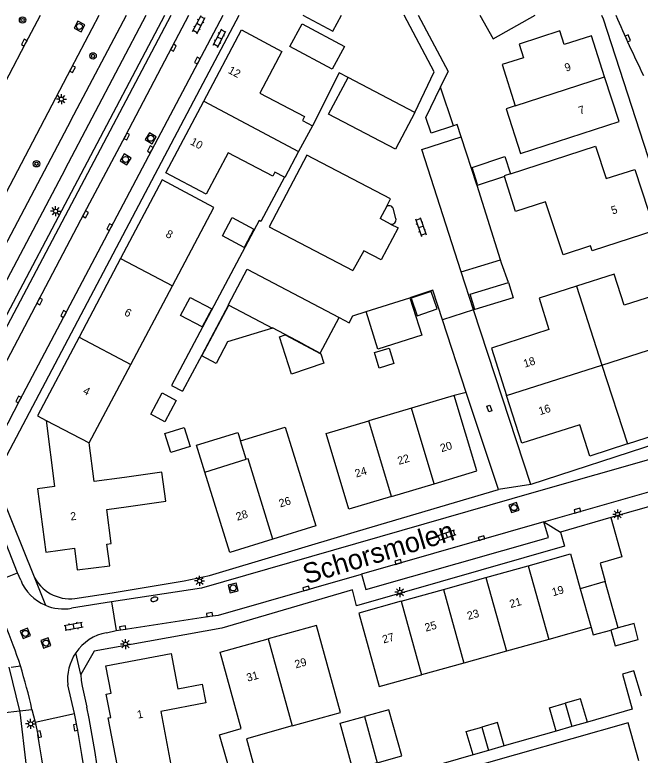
# Model space of a CAD drawing. Extents: x 136000 to 138005, y 398500 to 400500.
# Drawn here: x 137696.7 to 137774.8, y 400407.6 to 400500.1 of the extents above; entities that cross this region are included whole.
import ezdxf

# ---------------------------------------------------------------- set-up
doc = ezdxf.new("R2010")
doc.units = 0
for name, color, linetype in [('gg-afsc-erfafscheiding', 7, 'Continuous'), ('gg-afsc-hekwerk', 7, 'Continuous'), ('gg-anno-huisnummerreeks BGT', 7, 'Continuous'), ('gg-anno-openbare ruimte label', 7, 'Continuous'), ('gg-bbg-bijgebouw', 7, 'Continuous'), ('gg-bbg-gedigitaliseerde bijgebouw', 7, 'Continuous'), ('gg-bbg-hoofdgebouw', 7, 'Continuous'), ('gg-bbg-luifel en loopbrug', 7, 'Continuous'), ('gg-bbg-tussenscheiding', 7, 'Continuous'), ('gg-knt-verharding', 7, 'Continuous'), ('gg-knt-verharding nz', 7, 'Continuous'), ('gt-grn-vlakafsluiter', 7, 'Continuous'), ('gt-grn-weggrens', 7, 'Continuous'), ('gt-symb-boom', 7, 'Continuous'), ('gt-symb-brandkraan', 7, 'Continuous'), ('gt-symb-klinker verharding', 7, 'Continuous'), ('gt-symb-kolk', 7, 'Continuous'), ('gt-symb-kolk center center', 7, 'Continuous'), ('gt-symb-lichtmast', 7, 'Continuous'), ('gt-symb-rioolschacht', 7, 'Continuous')]:
    doc.layers.add(name, color=color, linetype=linetype)

# ---------------------------------------------------------------- blocks, each defined once
blk = doc.blocks.new('gt0-KL1')
at = {"layer": 'gt-symb-klinker verharding'}
for p, q in [((-1.15, 0.3), (1.15, 0.3)), ((-1, -0.3), (-1, 0.3)), ((-0.5, 0.3), (-0.5, 0.45)), ((0, -0.3), (0, 0.3)), ((0.5, 0.3), (0.5, 0.45)), ((1, -0.3), (1, 0.3)), ((-1.15, -0.3), (1.15, -0.3)), ((-0.5, -0.45), (-0.5, -0.3)), ((0.5, -0.45), (0.5, -0.3))]:
    blk.add_line(p, q, dxfattribs=at)
blk = doc.blocks.new('gt0-KOLK')
at = {"layer": 'gt-symb-kolk'}
blk.add_lwpolyline([(0, 0), (0.375, 0), (0.375, 0.4), (-0.375, 0.4), (-0.375, 0), (0, 0)], dxfattribs=at)
blk = doc.blocks.new('gt0-LMAST')
at = {"layer": 'gt-symb-lichtmast'}
for p, q in [((-0.182, 0.173), (-0.447, 0.438)), ((-0.005, 0.246), (-0.005, 0.621)), ((0.172, 0.173), (0.437, 0.438)), ((-0.255, -0.004), (-0.63, -0.004)), ((-0.182, -0.181), (-0.447, -0.446)), ((-0.005, -0.254), (-0.005, -0.629)), ((0.437, -0.446), (0.172, -0.181)), ((0.245, -0.004), (0.62, -0.004))]:
    blk.add_line(p, q, dxfattribs=at)
blk.add_circle((-0.005, -0.004), 0.25, dxfattribs=at)
blk = doc.blocks.new('gt0-KOLKCC')
at = {"layer": 'gt-symb-kolk center center'}
blk.add_lwpolyline([(-0.375, 0.2), (0.375, 0.2), (0.375, -0.2), (-0.375, -0.2)], close=True, dxfattribs=at)
blk = doc.blocks.new('gt0-RS')
at = {"layer": 'gt-symb-rioolschacht'}
blk.add_lwpolyline([(-0.5, -0.5), (0.5, -0.5), (0.5, 0.5), (-0.5, 0.5)], close=True, dxfattribs=at)
blk.add_circle((0, 0), 0.375, dxfattribs=at)
blk = doc.blocks.new('gt0-BOOM')
at = {"layer": 'gt-symb-boom'}
for radius in [0.4, 0.2]:
    blk.add_circle((0, 0), radius, dxfattribs=at)
blk = doc.blocks.new('gt0-BR')
at = {"layer": 'gt-symb-brandkraan'}
for centre, radius, start, end in [((-0.244, 0), 0.206, 107.56694, 252.43307), ((0.599, -2.664), 3, 106.89205, 107.56694), ((0, -0.691), 0.938, 73.10799, 106.89205), ((-0.599, -2.664), 3, 72.43309, 73.10799), ((0.244, 0), 0.206, 287.56695, 72.43309), ((0.599, 2.664), 3, 252.43307, 253.10797), ((0, 0.691), 0.938, 253.10797, 286.89206), ((-0.599, 2.664), 3, 286.89206, 287.56695)]:
    blk.add_arc(centre, radius, start, end, dxfattribs=at)

msp = doc.modelspace()

# ---------------------------------------------------------------- linework, layer by layer
at = {"layer": 'gg-afsc-erfafscheiding'}
for p, q in [((137749.918, 400491), (137750.869, 400492.972)), ((137751.988, 400486.343), (137751.513, 400486.186))]:
    msp.add_line(p, q, dxfattribs=at)
at = {"layer": 'gg-afsc-hekwerk'}
for p, q in [((137747.134, 400500), (137750.869, 400492.972)), ((137746.69, 400487.855), (137738.379, 400492.222)), ((137752.481, 400484.828), (137751.988, 400486.343)), ((137754.437, 400478.822), (137752.481, 400484.828)), ((137757.411, 400469.444), (137754.468, 400478.727)), ((137757.545, 400469.02), (137757.411, 400469.444)), ((137758.381, 400466.603), (137757.545, 400469.02)), ((137723.448, 400463.86), (137725.767, 400468.267)), ((137723.424, 400463.814), (137720.111, 400457.521)), ((137723.448, 400463.86), (137723.424, 400463.814)), ((137754.025, 400463.197), (137750.175, 400461.967)), ((137754.179, 400463.246), (137754.025, 400463.197)), ((137753.134, 400452.887), (137750.175, 400461.967)), ((137720.111, 400457.521), (137717.668, 400453.032)), ((137753.134, 400452.887), (137751.634, 400452.503)), ((137784.099, 400440.945), (137771.199, 400437.246)), ((137697.39, 400413.119), (137696.052, 400418.545)), ((137764.37, 400410.576), (137757.852, 400408.724)), ((137753.97, 400407.602), (137725.294, 400399.44))]:
    msp.add_line(p, q, dxfattribs=at)
for points in [[(137746.69, 400487.855), (137749.116, 400492.92), (137745.366, 400500)], [(137738.379, 400492.222), (137737.27, 400492.805), (137733.91, 400486.197)], [(137730.411, 400479.758), (137727.453, 400474.249), (137727.254, 400474.34), (137716.306, 400453.746), (137717.668, 400453.032)], [(137750.175, 400461.967), (137748.947, 400465.661), (137746.076, 400464.714)], [(137746.076, 400464.714), (137747.595, 400460.032), (137742.081, 400458.3), (137740.636, 400462.971)], [(137732.713, 400458.957), (137734.896, 400457.802), (137737.232, 400462.241)], [(137737.232, 400462.241), (137738.499, 400461.579), (137738.96, 400462.432), (137740.636, 400462.971)], [(137732.713, 400458.957), (137728.932, 400460.958), (137728.909, 400460.916)], [(137771.199, 400437.246), (137772.557, 400432.329), (137769.831, 400431.55), (137770.464, 400429.25)], [(137708.911, 400427.86), (137717.875, 400429.328), (137721.069, 400430.011)], [(137775.013, 400414.927), (137774.049, 400418.125), (137772.623, 400417.704), (137773.864, 400413.31), (137768.248, 400411.69)], [(137698.218, 400406.185), (137697.429, 400412.963), (137697.39, 400413.119)]]:
    msp.add_lwpolyline(points, dxfattribs=at)
at = {"layer": 'gg-bbg-bijgebouw'}
for p, q in [((137757.886, 400479.844), (137754.468, 400478.727)), ((137754.468, 400478.727), (137754.437, 400478.822)), ((137723.455, 400463.798), (137728.909, 400460.916)), ((137770.464, 400429.25), (137767.367, 400428.361)), ((137772.11, 400423.463), (137770.464, 400429.25)), ((137768.248, 400411.69), (137766.309, 400411.133)), ((137766.309, 400411.133), (137764.37, 400410.576)), ((137757.852, 400408.724), (137755.911, 400408.163)), ((137755.911, 400408.163), (137753.97, 400407.602))]:
    msp.add_line(p, q, dxfattribs=at)
for points in [[(137731.105, 400496.079), (137732.618, 400498.937), (137737.916, 400496.1), (137736.395, 400493.28), (137731.105, 400496.079)], [(137754.437, 400478.822), (137754.542, 400478.856), (137753.842, 400480.993), (137757.925, 400482.348), (137758.642, 400480.18)], [(137722.676, 400472.432), (137723.892, 400474.713), (137726.601, 400473.269), (137725.385, 400470.988), (137722.676, 400472.432)], [(137754.179, 400463.246), (137753.593, 400465.14), (137758.381, 400466.603)], [(137758.381, 400466.603), (137758.965, 400464.69), (137754.179, 400463.246)], [(137746.259, 400464.639), (137747.004, 400462.463), (137749.501, 400463.318), (137748.756, 400465.494), (137746.259, 400464.639)], [(137717.449, 400462.483), (137718.637, 400464.732), (137721.335, 400463.305), (137720.147, 400461.056), (137717.449, 400462.483)], [(137728.909, 400460.916), (137723.314, 400459.187), (137721.891, 400456.491), (137720.115, 400457.443), (137723.455, 400463.798)], [(137729.797, 400459.845), (137730.492, 400460.083), (137734.978, 400457.721), (137735.338, 400456.535), (137731.305, 400455.183), (137729.797, 400459.845)], [(137715.145, 400452.834), (137716.901, 400451.894), (137715.471, 400449.223), (137713.715, 400450.163), (137715.145, 400452.834)], [(137768.718, 400423.503), (137768.969, 400422.594), (137771.167, 400423.202)], [(137771.167, 400423.202), (137771.711, 400421.234), (137774.607, 400422.035), (137774.077, 400424.007), (137772.11, 400423.463)], [(137768.248, 400411.69), (137767.407, 400414.604), (137765.471, 400414.047)], [(137742.008, 400406.633), (137745.063, 400407.474), (137743.461, 400413.247), (137740.418, 400412.409)], [(137764.37, 400410.576), (137763.534, 400413.489), (137765.471, 400414.047)], [(137742.008, 400406.633), (137738.977, 400405.798), (137737.374, 400411.571), (137740.418, 400412.409)], [(137757.852, 400408.724), (137757.009, 400411.644), (137755.069, 400411.079)], [(137753.97, 400407.602), (137753.129, 400410.513), (137755.069, 400411.079)]]:
    msp.add_lwpolyline(points, dxfattribs=at)
at = {"layer": 'gg-bbg-gedigitaliseerde bijgebouw'}
msp.add_line((137751.513, 400486.186), (137749.918, 400491), dxfattribs=at)
for points in [[(137751.513, 400486.186), (137748.735, 400485.265), (137748.087, 400487.203), (137749.918, 400491)], [(137743.499, 400458.431), (137744.084, 400456.477), (137742.243, 400455.925), (137741.657, 400457.879), (137743.499, 400458.431)], [(137715.495, 400447.763), (137717.883, 400448.504), (137718.624, 400446.116), (137716.236, 400445.375), (137715.495, 400447.763)]]:
    msp.add_lwpolyline(points, dxfattribs=at)
at = {"layer": 'gg-bbg-hoofdgebouw'}
for p, q in [((137733.91, 400486.197), (137732.181, 400482.967)), ((137709.953, 400469.619), (137704.767, 400459.789)), ((137711.234, 400456.375), (137716.422, 400466.185)), ((137706.046, 400446.565), (137711.234, 400456.375)), ((137751.634, 400452.503), (137746.303, 400450.919)), ((137746.303, 400450.919), (137740.973, 400449.334)), ((137725.641, 400444.527), (137724.928, 400446.818)), ((137720.477, 400442.94), (137725.641, 400444.527)), ((137743.784, 400439.901), (137749.111, 400441.485)), ((137755.572, 400429.75), (137760.866, 400431.225)), ((137750.277, 400428.275), (137755.572, 400429.75)), ((137744.983, 400426.8), (137750.277, 400428.275)), ((137768.718, 400423.503), (137763.425, 400422.028)), ((137763.425, 400422.028), (137758.131, 400420.553)), ((137758.131, 400420.553), (137752.838, 400419.079)), ((137752.838, 400419.079), (137747.544, 400417.604))]:
    msp.add_line(p, q, dxfattribs=at)
for points in [[(137732.721, 400500), (137736.478, 400498.006), (137737.559, 400500)], [(137754.815, 400500), (137756.487, 400497.036), (137761.716, 400500)], [(137720.337, 400489.246), (137725.053, 400498.172), (137730.096, 400495.471), (137727.359, 400490.284), (137732.926, 400487.347), (137732.667, 400486.862), (137733.91, 400486.197)], [(137770.408, 400492.301), (137768.75, 400497.439), (137765.372, 400496.349), (137764.822, 400498.053), (137759.727, 400496.397), (137760.276, 400494.682), (137757.6, 400493.825), (137759.245, 400488.69)], [(137759.245, 400488.69), (137758.094, 400488.315), (137759.91, 400482.743), (137772.208, 400486.721), (137770.408, 400492.301)], [(137730.411, 400479.758), (137729.206, 400480.395), (137728.95, 400479.908), (137723.402, 400482.823), (137720.657, 400477.645), (137715.62, 400480.319), (137720.337, 400489.246)], [(137758.642, 400480.18), (137769.281, 400483.66), (137770.612, 400479.584), (137774.178, 400480.745), (137776.658, 400473.127), (137768.844, 400470.556), (137768.642, 400471.173), (137765.211, 400470.053), (137763.041, 400476.696), (137759.285, 400475.479), (137757.886, 400479.844)], [(137732.181, 400482.967), (137730.452, 400479.736), (137730.411, 400479.758)], [(137716.422, 400466.185), (137721.61, 400475.995), (137715.138, 400479.448), (137709.953, 400469.619)], [(137781.971, 400460.12), (137780.064, 400466.063), (137772.854, 400463.769), (137771.604, 400467.663), (137766.907, 400466.156)], [(137766.907, 400466.156), (137762.21, 400464.648), (137763.457, 400460.754), (137756.263, 400458.42), (137758.168, 400452.489)], [(137704.767, 400459.789), (137699.582, 400449.96), (137700.653, 400449.381)], [(137773.251, 400446.443), (137777.946, 400447.953), (137776.715, 400451.854), (137783.878, 400454.176), (137781.971, 400460.12)], [(137749.111, 400441.485), (137754.438, 400443.068), (137751.634, 400452.503)], [(137773.251, 400446.443), (137768.556, 400444.933), (137767.3, 400448.836), (137760.073, 400446.558), (137758.168, 400452.489)], [(137700.653, 400449.381), (137701.707, 400441.136), (137699.566, 400440.852), (137700.617, 400432.935), (137704.184, 400433.411), (137704.54, 400430.704), (137708.608, 400431.238), (137708.254, 400433.924), (137708.797, 400433.996), (137708.233, 400438.272), (137710.949, 400438.63)], [(137743.784, 400439.901), (137738.457, 400438.318), (137735.642, 400447.75), (137740.973, 400449.334)], [(137724.928, 400446.818), (137730.512, 400448.556), (137734.354, 400436.217), (137728.986, 400434.56)], [(137710.444, 400442.273), (137706.64, 400441.745), (137706.046, 400446.565)], [(137710.949, 400438.63), (137715.621, 400439.283), (137715.112, 400442.925), (137710.444, 400442.273)], [(137728.986, 400434.56), (137723.617, 400432.902), (137720.477, 400442.94)], [(137760.866, 400431.225), (137766.16, 400432.7), (137767.367, 400428.361)], [(137744.983, 400426.8), (137739.689, 400425.325), (137742.251, 400416.129), (137747.544, 400417.604)], [(137731.402, 400411.216), (137737.42, 400412.881), (137734.403, 400423.782), (137728.387, 400422.118)], [(137731.402, 400411.216), (137725.664, 400409.628), (137726.903, 400405.152), (137723.96, 400404.315), (137722.318, 400410.092), (137725.028, 400410.885), (137722.37, 400420.453), (137728.387, 400422.118)], [(137709.759, 400405.12), (137708.422, 400412.221), (137708.733, 400412.273), (137708.169, 400415.194), (137708.768, 400415.31), (137708.119, 400418.739), (137716.26, 400420.28), (137717.098, 400415.848), (137720.154, 400416.427), (137720.593, 400414.108), (137714.963, 400413.041), (137716.232, 400406.347)]]:
    msp.add_lwpolyline(points, dxfattribs=at)
at = {"layer": 'gg-bbg-luifel en loopbrug'}
msp.add_lwpolyline([(137720.477, 400442.94), (137719.432, 400446.28), (137724.591, 400447.894), (137724.928, 400446.818)], dxfattribs=at)
at = {"layer": 'gg-bbg-tussenscheiding'}
for p, q in [((137759.245, 400488.69), (137770.408, 400492.301)), ((137720.337, 400489.246), (137732.181, 400482.967)), ((137709.953, 400469.619), (137716.422, 400466.185)), ((137766.907, 400466.156), (137770.077, 400456.307)), ((137704.767, 400459.789), (137711.234, 400456.375)), ((137770.077, 400456.307), (137781.971, 400460.12)), ((137758.168, 400452.489), (137770.077, 400456.307)), ((137770.077, 400456.307), (137773.251, 400446.443)), ((137749.111, 400441.485), (137746.303, 400450.919)), ((137700.653, 400449.381), (137706.046, 400446.565)), ((137743.784, 400439.901), (137740.973, 400449.334)), ((137760.866, 400431.225), (137763.425, 400422.028)), ((137755.572, 400429.75), (137758.131, 400420.553)), ((137750.277, 400428.275), (137752.838, 400419.079)), ((137767.367, 400428.361), (137768.718, 400423.503)), ((137744.983, 400426.8), (137747.544, 400417.604)), ((137772.11, 400423.463), (137771.167, 400423.202)), ((137728.387, 400422.118), (137731.402, 400411.216)), ((137765.471, 400414.047), (137766.309, 400411.133)), ((137740.418, 400412.409), (137742.008, 400406.633)), ((137755.069, 400411.079), (137755.911, 400408.163))]:
    msp.add_line(p, q, dxfattribs=at)
for points in [[(137758.642, 400480.18), (137757.86, 400479.924), (137757.886, 400479.844)], [(137728.986, 400434.56), (137725.885, 400444.602), (137725.641, 400444.527)]]:
    msp.add_lwpolyline(points, dxfattribs=at)
at = {"layer": 'gg-knt-verharding'}
for p, q in [((137688.251, 400448.408), (137715.462, 400500)), ((137703.033, 400480.788), (137713.162, 400500)), ((137703.749, 400486.859), (137710.697, 400500)), ((137703.749, 400486.859), (137684.485, 400450.379)), ((137703.033, 400480.788), (137686.449, 400449.359)), ((137743.159, 400476.065), (137742.382, 400474.599)), ((137744.32, 400474.618), (137743.992, 400475.891)), ((137743.664, 400473.919), (137742.382, 400474.599)), ((137752.468, 400467.931), (137757.411, 400469.444)), ((137754.025, 400463.197), (137752.468, 400467.931)), ((137761.192, 400441.396), (137754.025, 400463.197)), ((137757.163, 400440.743), (137753.134, 400452.887)), ((137786.415, 400449.608), (137761.192, 400441.396)), ((137697.081, 400430.368), (137693.421, 400439.455)), ((137695.108, 400439.889), (137699.056, 400430.036)), ((137771.199, 400437.246), (137764.9, 400435.44)), ((137693.532, 400428.935), (137697.081, 400430.368)), ((137704.252, 400427.128), (137708.911, 400427.86)), ((137708.838, 400426.713), (137709.407, 400423.157)), ((137696.275, 400418.562), (137697.444, 400418.723)), ((137697.39, 400413.119), (137698.884, 400413.285)), ((137698.884, 400413.285), (137699.28, 400411.711)), ((137695.158, 400412.872), (137697.39, 400413.119)), ((137699.28, 400411.711), (137704.211, 400412.764)), ((137704.608, 400410.658), (137704.211, 400412.764)), ((137699.28, 400411.711), (137699.61, 400410.143))]:
    msp.add_line(p, q, dxfattribs=at)
for points in [[(137676.204, 400454.68), (137681.705, 400465.159), (137698.098, 400496.471), (137699.96, 400500)], [(137681.946, 400451.698), (137688.013, 400463.22), (137703.773, 400493.354), (137707.285, 400500)], [(137689.867, 400445.792), (137689.008, 400448.364), (137716.271, 400500)], [(137693.708, 400444.892), (137697.382, 400451.909), (137708.752, 400473.431), (137713.836, 400483.146), (137722.763, 400500)], [(137694.96, 400443.515), (137719.877, 400490.798), (137724.767, 400500)], [(137770.007, 400500), (137770.226, 400499.569), (137786.415, 400449.608)], [(137721.069, 400430.011), (137739.561, 400435.532), (137757.163, 400440.743)], [(137764.9, 400435.44), (137765.415, 400433.67), (137739.42, 400426.218), (137738.897, 400428.215), (137722.617, 400423.422), (137706.661, 400420.563), (137704.977, 400417.644)], [(137704.977, 400417.644), (137705.041, 400416.909), (137705.156, 400416.18), (137705.747, 400413.554)]]:
    msp.add_lwpolyline(points, dxfattribs=at)
for centre, radius, start, end in [((137930.667, 400568.362), 172.949, 203.28306, 206.02337), ((137743.513, 400475.68), 0.523, 23.82155, 132.58145), ((137743.821, 400474.429), 0.534, 252.91253, 20.72273), ((137703.671, 400432.186), 5.091, 204.97701, 276.55489), ((137615.002, 400391.388), 86.856, 18.3436, 21.98937), ((137498.456, 400373.284), 211.166, 4.77947, 10.99367), ((137465.897, 400369.857), 242.172, 5.83527, 9.69949), ((137505.987, 400375), 196.787, 5.49524, 10.28728)]:
    msp.add_arc(centre, radius, start, end, dxfattribs=at)
at = {"layer": 'gg-knt-verharding nz'}
for p, q in [((137725.767, 400468.267), (137737.232, 400462.241)), ((137740.636, 400462.971), (137746.076, 400464.714)), ((137785.197, 400447.127), (137761.567, 400440.37)), ((137762.828, 400436.716), (137740.023, 400430.165)), ((137697.478, 400429.412), (137697.081, 400430.368)), ((137708.838, 400426.713), (137703.802, 400425.929)), ((137708.208, 400422.868), (137709.407, 400423.157)), ((137704.211, 400412.764), (137703.36, 400416.347))]:
    msp.add_line(p, q, dxfattribs=at)
for points in [[(137689.867, 400445.792), (137694.045, 400453.659), (137705.401, 400475.221), (137710.552, 400484.944), (137716.38, 400496.036), (137718.477, 400500)], [(137746.69, 400487.855), (137744.275, 400483.257), (137735.925, 400487.66), (137738.379, 400492.222)], [(137752.468, 400467.931), (137747.597, 400483.219), (137752.481, 400484.828)], [(137743.159, 400476.065), (137743.674, 400477.045), (137733.233, 400482.534), (137728.489, 400473.573), (137738.951, 400468.103)], [(137743.664, 400473.919), (137744.617, 400473.45), (137742.508, 400469.454), (137740.35, 400470.558), (137738.951, 400468.103)], [(137762.828, 400436.716), (137775.929, 400440.454), (137785.032, 400443.033)], [(137761.567, 400440.37), (137720.075, 400428.448), (137708.838, 400426.713)], [(137740.023, 400430.165), (137740.585, 400428.28), (137763.4, 400434.766), (137762.828, 400436.716)], [(137709.407, 400423.157), (137710.256, 400423.266), (137721.095, 400424.921), (137722.181, 400425.05), (137740.023, 400430.165)], [(137774.682, 400406.85), (137773.334, 400411.602), (137752.231, 400405.614)]]:
    msp.add_lwpolyline(points, dxfattribs=at)
for centre, radius, start, end in [((137702.795, 400431.583), 5.744, 202.20901, 247.05122), ((137702.794, 400431.58), 5.74, 247.0527, 280.11583), ((137709.282, 400417.007), 5.958, 100.38063, 145.64092), ((137709.283, 400417.007), 5.96, 145.64521, 186.35604), ((137631.941, 400398.468), 68.564, 12.48056, 17.18282)]:
    msp.add_arc(centre, radius, start, end, dxfattribs=at)
at = {"layer": 'gt-grn-vlakafsluiter'}
msp.add_line((137723.455, 400463.798), (137723.424, 400463.814), dxfattribs=at)
at = {"layer": 'gt-grn-weggrens'}
for p, q in [((137761.192, 400441.396), (137757.163, 400440.743)), ((137762.828, 400436.716), (137764.9, 400435.44)), ((137699.056, 400430.036), (137700.556, 400426.294)), ((137704.977, 400417.644), (137704.363, 400420.37))]:
    msp.add_line(p, q, dxfattribs=at)

# ---------------------------------------------------------------- block references
at = {"layer": 'gt-symb-boom'}
for p in [(137697.712, 400499.403), (137706.514, 400494.92), (137699.447, 400481.442)]:
    msp.add_blockref('gt0-BOOM', p, dxfattribs=at)
at = {"layer": 'gt-symb-brandkraan', "rotation": 16.193706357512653}
msp.add_blockref('gt0-BR', (137714.165, 400427.052), dxfattribs=at)
at = {"layer": 'gt-symb-klinker verharding'}
for p, rotation in [((137719.73, 400498.824), 62.23078731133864), ((137722.313, 400497.133), 62.23078730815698), ((137747.442, 400473.562), -70.91275549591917), ((137750.666, 400435.043), 19.08724450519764), ((137704.094, 400423.671), 10.309970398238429)]:
    msp.add_blockref('gt0-KL1', p, dxfattribs=dict(at, rotation=rotation))
at = {"layer": 'gt-symb-kolk'}
for p, rotation in [((137773.118, 400497.024), -65.63685349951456), ((137698.098, 400496.471), 62.38466190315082), ((137716.38, 400496.036), -117.71644314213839), ((137719.715, 400494.239), 62.10314849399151), ((137703.773, 400493.354), -117.84273160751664), ((137710.552, 400484.944), -117.91489094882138), ((137713.836, 400483.146), 62.07419981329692), ((137705.401, 400475.221), -117.79574833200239), ((137708.752, 400473.431), 62.37751167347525), ((137699.67, 400464.35), -117.75252675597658), ((137703.016, 400462.592), 62.110280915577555), ((137697.382, 400451.909), 62.19334959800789), ((137767.056, 400437.921), 15.91546775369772), ((137755.09, 400434.492), 16.032963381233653), ((137744.681, 400431.511), 15.981973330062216), ((137733.168, 400428.201), 16.007467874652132), ((137721.095, 400424.921), 8.855991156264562), ((137710.256, 400423.266), 7.966892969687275), ((137704.522, 400411.07), 101.82589709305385), ((137699.61, 400410.143), -78.13295485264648)]:
    msp.add_blockref('gt0-KOLK', p, dxfattribs=dict(at, rotation=rotation))
at = {"layer": 'gt-symb-kolk center center', "rotation": -72.56798856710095}
msp.add_blockref('gt0-KOLKCC', (137756.011, 400450.864), dxfattribs=at)
at = {"layer": 'gt-symb-lichtmast'}
for p in [(137702.564, 400489.517), (137701.848, 400475.523), (137772.042, 400437.654), (137719.821, 400429.339), (137744.843, 400427.917), (137710.576, 400421.444), (137698.725, 400411.475)]:
    msp.add_blockref('gt0-LMAST', p, dxfattribs=at)
at = {"layer": 'gt-symb-rioolschacht'}
for p, rotation in [((137704.818, 400498.594), 63.52517832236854), ((137713.721, 400484.632), -120.99420503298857), ((137710.572, 400481.985), 59.59950903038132), ((137759.087, 400438.492), 17.36557901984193), ((137724.013, 400428.463), 14.243701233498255), ((137698.054, 400422.781), -157.6830742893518), ((137700.617, 400421.573), -161.0291151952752)]:
    msp.add_blockref('gt0-RS', p, dxfattribs=dict(at, rotation=rotation))

# ---------------------------------------------------------------- texts
at = {"layer": 'gg-anno-huisnummerreeks BGT'}
for s, rotation, p in [('9', 17.9, (137765.593, 400492.93)), ('12', 332.2, (137723.296, 400492.821)), ('7', 17.9, (137767.321, 400487.573)), ('10', 332.1, (137718.568, 400483.903)), ('5', 18.1, (137771.401, 400475.1)), ('8', 332.2, (137715.49, 400472.378)), ('6', 332.2, (137710.323, 400462.582)), ('18', 17.8, (137760.437, 400455.963)), ('4', 332.2, (137705.156, 400452.787)), ('16', 17.8, (137762.342, 400450.032)), ('20', 16.6, (137750.032, 400445.41)), ('22', 16.6, (137744.704, 400443.826)), ('24', 16.6, (137739.378, 400442.243)), ('26', 17.1, (137729.894, 400438.504)), ('28', 17.2, (137724.527, 400436.845)), ('2', 7.6, (137703.737, 400436.878)), ('19', 15.6, (137763.972, 400427.418)), ('21', 15.6, (137758.678, 400425.943)), ('23', 15.6, (137753.383, 400424.468)), ('25', 15.6, (137748.089, 400422.993)), ('27', 15.6, (137742.795, 400421.518)), ('29', 15.5, (137731.845, 400418.405)), ('31', 15.5, (137725.829, 400416.74)), ('1', 10.7, (137712.113, 400412.13))]:
    msp.add_text(s, height=1, rotation=rotation, dxfattribs=at).set_placement(p)
at = {"layer": 'gg-anno-openbare ruimte label'}
msp.add_text('Schorsmolen', height=2.5, rotation=16.7, dxfattribs=at).set_placement((137733.151, 400428.909))

doc.saveas('drawing.dxf')
